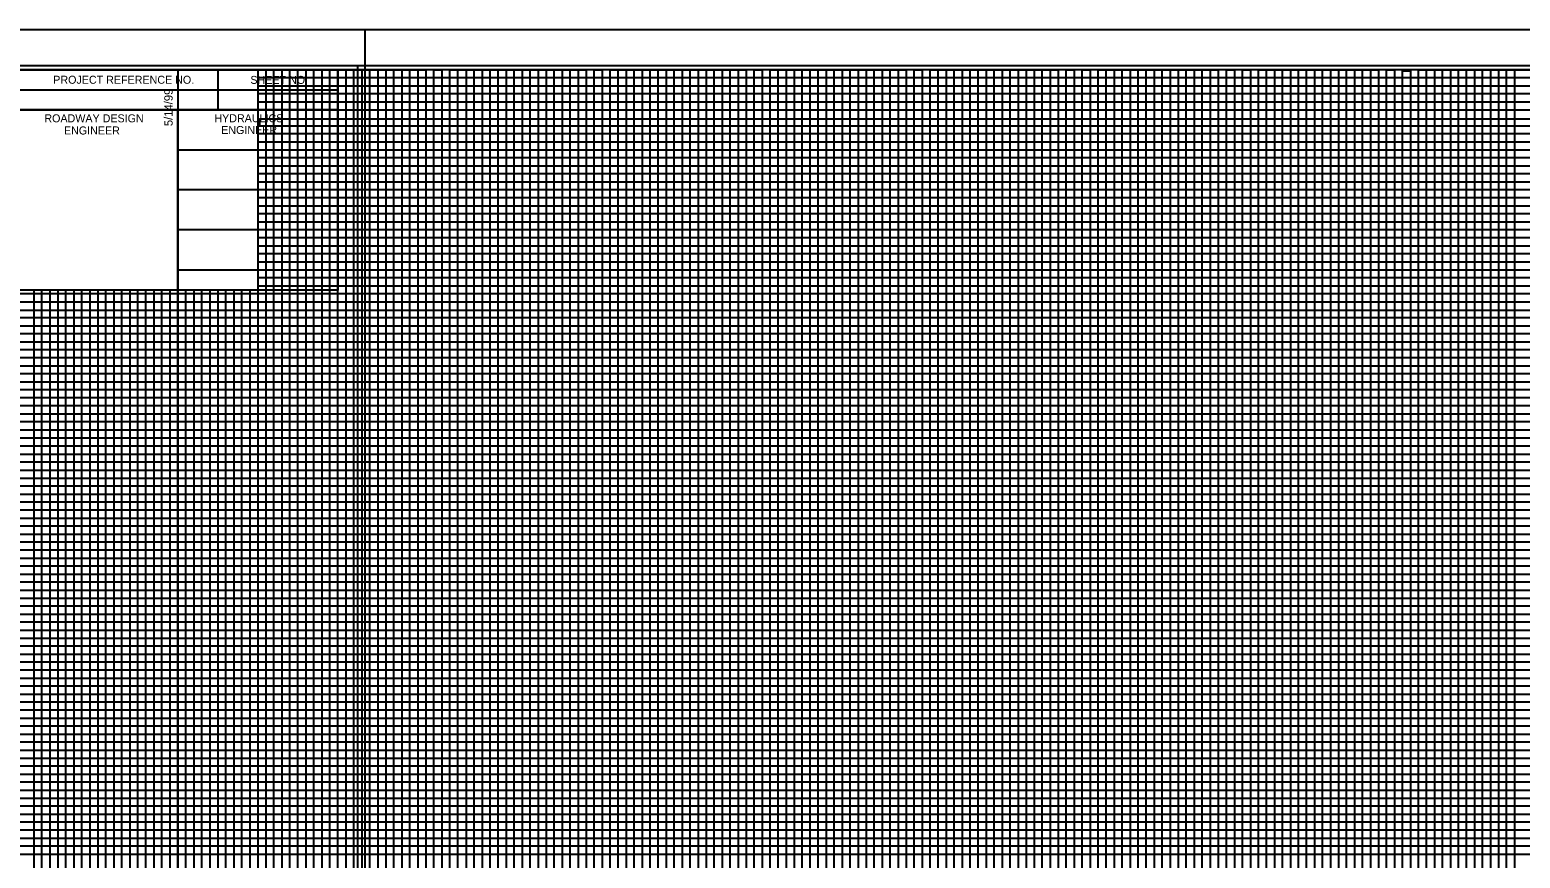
# Model space of a CAD drawing. Extents: x 2345490 to 2436403, y 465165 to 573888.
# Drawn here: x 2412153 to 2413084, y 528305 to 528822 of the extents above; entities that cross this region are included whole.
import ezdxf

# ---------------------------------------------------------------- set-up
doc = ezdxf.new("R2010")
doc.units = 0
for name, color, linetype in [('Old_Level_1', 7, 'Continuous'), ('Old_Level_18', 7, 'Continuous'), ('Old_Level_40', 7, 'Continuous'), ('Old_Level_41', 7, 'Continuous'), ('Old_Level_42', 7, 'Continuous'), ('Old_Level_43', 7, 'Continuous'), ('Old_Level_44', 7, 'Continuous'), ('Old_Level_50', 7, 'Continuous'), ('Old_Level_51', 7, 'Continuous'), ('Old_Level_52', 7, 'Continuous'), ('Old_Level_53', 7, 'Continuous')]:
    doc.layers.add(name, color=color, linetype=linetype)

msp = doc.modelspace()

# ---------------------------------------------------------------- linework, layer by layer
at = {"layer": 'Old_Level_1'}
msp.add_line((2412357.825, 528799.59275), (2412357.825, 528799.59275), dxfattribs=at)
at = {"layer": 'Old_Level_18'}
for points in [[(2412345.325, 528797.04275), (2410845.325, 528797.04275), (2410845.325, 527747.04275), (2412345.325, 527747.04275)], [(2413745.325, 528797.04275), (2412245.325, 528797.04275), (2412245.325, 527747.04275), (2413745.325, 527747.04275)]]:
    msp.add_lwpolyline(points, close=True, dxfattribs=at)
at = {"layer": 'Old_Level_40'}
for p, q in [((2412270.325, 528796.99275), (2412270.325, 528771.99275)), ((2412145.275, 528784.49275), (2412345.325, 528784.49275)), ((2412245.325, 528771.99275), (2412245.325, 528659.54275))]:
    msp.add_line(p, q, dxfattribs=at)
for points in [[(2412145.275, 528797.04275), (2412345.325, 528797.04275), (2412345.325, 528771.99275), (2412145.275, 528771.99275)], [(2412145.275, 528771.99275), (2412245.325, 528771.99275), (2412245.325, 528659.49275), (2412145.275, 528659.49275)], [(2412245.325, 528771.99275), (2412345.325, 528771.99275), (2412345.325, 528659.49275), (2412245.325, 528659.49275)]]:
    msp.add_lwpolyline(points, close=True, dxfattribs=at)
at = {"layer": 'Old_Level_41'}
for points in [[(2412145.325, 528797.04275), (2412171.625, 528797.04275)], [(2412245.325, 528797.04275), (2412295.325, 528797.04275), (2412295.325, 527772.04275)], [(2412320.325, 527772.04275), (2412320.325, 528797.04275), (2412370.325, 528797.04275), (2412370.325, 527772.04275)], [(2412345.325, 527772.04275), (2412345.325, 528797.04275), (2412395.325, 528797.04275), (2412395.325, 527772.04275)], [(2412420.325, 527772.04275), (2412420.325, 528797.04275), (2412470.325, 528797.04275), (2412470.325, 527772.04275)], [(2412445.325, 527772.04275), (2412445.325, 528797.04275), (2412495.325, 528797.04275), (2412495.325, 527772.04275)], [(2412520.325, 527772.04275), (2412520.325, 528797.04275), (2412570.325, 528797.04275), (2412570.325, 527772.04275)], [(2412545.325, 527772.04275), (2412545.325, 528797.04275), (2412595.325, 528797.04275), (2412595.325, 527772.04275)], [(2412620.325, 527772.04275), (2412620.325, 528797.04275), (2412670.325, 528797.04275), (2412670.325, 527772.04275)], [(2412645.325, 527772.04275), (2412645.325, 528797.04275), (2412695.325, 528797.04275), (2412695.325, 527772.04275)], [(2412720.325, 527772.04275), (2412720.325, 528797.04275), (2412770.325, 528797.04275), (2412770.325, 527772.04275)], [(2412745.325, 527772.04275), (2412745.325, 528797.04275), (2412795.325, 528797.04275), (2412795.325, 527772.04275)], [(2412820.325, 527772.04275), (2412820.325, 528797.04275), (2412870.325, 528797.04275), (2412870.325, 527772.04275)], [(2412845.325, 527772.04275), (2412845.325, 528797.04275), (2412895.325, 528797.04275), (2412895.325, 527772.04275)], [(2412920.325, 527772.04275), (2412920.325, 528797.04275), (2412970.325, 528797.04275), (2412970.325, 527772.04275)], [(2412945.325, 527772.04275), (2412945.325, 528797.04275), (2412995.325, 528797.04275), (2412995.325, 527772.04275)], [(2413020.325, 527772.04275), (2413020.325, 528797.04275), (2413070.325, 528797.04275), (2413070.325, 527772.04275)], [(2413045.325, 527772.04275), (2413045.325, 528797.04275), (2413095.325, 528797.04275)], [(2412245.325, 528747.04275), (2413545.275, 528747.04275)], [(2412145.275, 528697.04275), (2410845.325, 528697.04275), (2410845.325, 528646.99275), (2412345.325, 528646.99275)], [(2413545.275, 528697.04275), (2412245.325, 528697.04275), (2412245.325, 528646.99275), (2413745.325, 528646.99275)], [(2412345.325, 528622.04275), (2410845.325, 528622.04275), (2410845.325, 528672.04275), (2412145.275, 528672.04275)], [(2413745.325, 528622.04275), (2412245.325, 528622.04275), (2412245.325, 528672.04275), (2413545.275, 528672.04275)], [(2412170.325, 528659.49275), (2412170.325, 527772.04275), (2412220.325, 527772.04275), (2412220.325, 528659.49275)], [(2412270.325, 528659.49275), (2412270.325, 527772.04275)], [(2412345.325, 528597.04275), (2410845.325, 528597.04275), (2410845.325, 528547.04275), (2412345.325, 528547.04275)], [(2413745.325, 528597.04275), (2412245.325, 528597.04275), (2412245.325, 528547.04275), (2413745.325, 528547.04275)], [(2412345.325, 528522.04275), (2410845.325, 528522.04275), (2410845.325, 528572.04275), (2412345.325, 528572.04275)], [(2413745.325, 528522.04275), (2412245.325, 528522.04275), (2412245.325, 528572.04275), (2413745.325, 528572.04275)], [(2412345.325, 528497.04275), (2410845.325, 528497.04275), (2410845.325, 528447.04275), (2412345.325, 528447.04275)], [(2413745.325, 528497.04275), (2412245.325, 528497.04275), (2412245.325, 528447.04275), (2413745.325, 528447.04275)], [(2412345.325, 528397.04275), (2410845.325, 528397.04275), (2410845.325, 528347.04275), (2412345.325, 528347.04275)], [(2413745.325, 528397.04275), (2412245.325, 528397.04275), (2412245.325, 528347.04275), (2413745.325, 528347.04275)]]:
    msp.add_lwpolyline(points, dxfattribs=at)
at = {"layer": 'Old_Level_42'}
for points in [[(2413545.275, 528722.04275), (2412245.425, 528722.04275), (2412245.425, 528771.99275), (2413545.275, 528771.99275)], [(2412195.325, 528659.49275), (2412195.325, 527772.04275), (2412245.325, 527772.04275), (2412245.325, 528659.49275)], [(2412295.325, 528659.49275), (2412295.325, 527772.04275), (2412345.325, 527772.04275)], [(2412345.325, 528422.04275), (2410845.325, 528422.04275), (2410845.325, 528472.04275), (2412345.325, 528472.04275)], [(2413745.325, 528422.04275), (2412245.325, 528422.04275), (2412245.325, 528472.04275), (2413745.325, 528472.04275)], [(2412345.325, 528322.04275), (2410845.325, 528322.04275), (2410845.325, 528372.04275), (2412345.325, 528372.04275)], [(2413745.325, 528322.04275), (2412245.325, 528322.04275), (2412245.325, 528372.04275), (2413745.325, 528372.04275)]]:
    msp.add_lwpolyline(points, dxfattribs=at)
at = {"layer": 'Old_Level_43'}
for p, q in [((2412295.325, 528617.04275), (2410895.325, 528617.04275)), ((2410895.325, 528612.04275), (2412295.325, 528612.04275)), ((2413695.325, 528617.04275), (2412295.325, 528617.04275)), ((2412295.325, 528617.04275), (2412295.325, 528612.04275)), ((2412295.325, 528612.04275), (2413695.325, 528612.04275)), ((2412295.325, 528592.04275), (2410895.325, 528592.04275)), ((2413695.325, 528592.04275), (2412295.325, 528592.04275))]:
    msp.add_line(p, q, dxfattribs=at)
for points in [[(2412300.325, 528797.04275), (2412305.325, 528797.04275), (2412310.325, 528797.04275), (2412315.325, 528797.04275), (2412325.325, 528797.04275), (2412292.275, 528797.04275), (2412297.275, 528797.04275), (2412255.325, 528797.04275), (2412260.325, 528797.04275), (2412265.325, 528797.04275), (2412275.325, 528797.04275), (2412280.325, 528797.04275), (2412285.325, 528797.04275), (2412290.325, 528797.04275), (2412300.325, 528797.04275), (2412300.325, 527772.04275)], [(2412305.325, 527772.04275), (2412305.325, 528797.04275), (2412310.325, 528797.04275), (2412310.325, 527772.04275)], [(2412315.325, 527772.04275), (2412315.325, 528797.04275), (2412325.325, 528797.04275), (2412325.325, 527772.04275)], [(2412330.325, 527772.04275), (2412330.325, 528797.04275), (2412335.325, 528797.04275), (2412335.325, 527772.04275)], [(2412340.325, 527772.04275), (2412340.325, 528797.04275), (2412350.325, 528797.04275), (2412350.325, 527772.04275)], [(2412355.325, 527772.04275), (2412355.325, 528797.04275), (2412360.325, 528797.04275), (2412360.325, 527772.04275)], [(2412365.325, 527772.04275), (2412365.325, 528797.04275), (2412375.325, 528797.04275), (2412375.325, 527772.04275)], [(2412380.325, 527772.04275), (2412380.325, 528797.04275), (2412385.325, 528797.04275), (2412385.325, 527772.04275)], [(2412390.325, 527772.04275), (2412390.325, 528797.04275), (2412400.325, 528797.04275), (2412400.325, 527772.04275)], [(2412405.325, 527772.04275), (2412405.325, 528797.04275), (2412410.325, 528797.04275), (2412410.325, 527772.04275)], [(2412415.325, 527772.04275), (2412415.325, 528797.04275), (2412425.325, 528797.04275), (2412425.325, 527772.04275)], [(2412430.325, 527772.04275), (2412430.325, 528797.04275), (2412435.325, 528797.04275), (2412435.325, 527772.04275)], [(2412440.325, 527772.04275), (2412440.325, 528797.04275), (2412450.325, 528797.04275), (2412450.325, 527772.04275)], [(2412455.325, 527772.04275), (2412455.325, 528797.04275), (2412460.325, 528797.04275), (2412460.325, 527772.04275)], [(2412465.325, 527772.04275), (2412465.325, 528797.04275), (2412475.325, 528797.04275), (2412475.325, 527772.04275)], [(2412480.325, 527772.04275), (2412480.325, 528797.04275), (2412485.325, 528797.04275), (2412485.325, 527772.04275)], [(2412490.325, 527772.04275), (2412490.325, 528797.04275), (2412500.325, 528797.04275), (2412500.325, 527772.04275)], [(2412505.325, 527772.04275), (2412505.325, 528797.04275), (2412505.325, 528797.04275), (2412510.325, 528797.04275), (2412510.325, 527772.04275)], [(2412515.325, 527772.04275), (2412515.325, 528797.04275), (2412525.325, 528797.04275), (2412525.325, 527772.04275)], [(2412530.325, 527772.04275), (2412530.325, 528797.04275), (2412535.325, 528797.04275), (2412535.325, 527772.04275)], [(2412540.325, 527772.04275), (2412540.325, 528797.04275), (2412550.325, 528797.04275), (2412550.325, 527772.04275)], [(2412555.325, 527772.04275), (2412555.325, 528797.04275), (2412560.325, 528797.04275), (2412560.325, 527772.04275)], [(2412565.325, 527772.04275), (2412565.325, 528797.04275), (2412575.325, 528797.04275), (2412575.325, 527772.04275)], [(2412580.325, 527772.04275), (2412580.325, 528797.04275), (2412585.325, 528797.04275), (2412585.325, 527772.04275)], [(2412590.325, 527772.04275), (2412590.325, 528797.04275), (2412600.325, 528797.04275), (2412600.325, 527772.04275)], [(2412605.325, 527772.04275), (2412605.325, 528797.04275), (2412610.325, 528797.04275), (2412610.325, 527772.04275)], [(2412615.325, 527772.04275), (2412615.325, 528797.04275), (2412625.325, 528797.04275), (2412625.325, 527772.04275)], [(2412630.325, 528797.04275), (2412630.325, 527772.04275), (2412635.325, 527772.04275), (2412635.325, 528797.04275)], [(2412640.325, 527772.04275), (2412640.325, 528797.04275), (2412650.325, 528797.04275), (2412650.325, 527772.04275)], [(2412655.325, 527772.04275), (2412655.325, 528797.04275), (2412660.325, 528797.04275), (2412660.325, 527772.04275)], [(2412665.325, 527772.04275), (2412665.325, 528797.04275), (2412675.325, 528797.04275), (2412675.325, 527772.04275)], [(2412680.325, 527772.04275), (2412680.325, 528797.04275), (2412685.325, 528797.04275), (2412685.325, 527772.04275)], [(2412690.325, 527772.04275), (2412690.325, 528797.04275), (2412700.325, 528797.04275), (2412700.325, 527772.04275)], [(2412705.325, 527772.04275), (2412705.325, 528797.04275), (2412710.325, 528797.04275), (2412710.325, 527772.04275)], [(2412715.325, 527772.04275), (2412715.325, 528797.04275), (2412725.325, 528797.04275), (2412725.325, 527772.04275)], [(2412730.325, 527772.04275), (2412730.325, 528797.04275), (2412735.325, 528797.04275), (2412735.325, 527772.04275)], [(2412740.325, 527772.04275), (2412740.325, 528797.04275), (2412750.325, 528797.04275), (2412750.325, 527772.04275)], [(2412755.325, 527772.04275), (2412755.325, 528797.04275), (2412760.325, 528797.04275), (2412760.325, 527772.04275)], [(2412765.325, 527772.04275), (2412765.325, 528797.04275), (2412775.325, 528797.04275), (2412775.325, 527772.04275)], [(2412780.325, 528797.04275), (2412780.325, 527772.04275), (2412785.325, 527772.04275), (2412785.325, 528797.04275), (2412790.325, 528797.04275), (2412790.325, 527772.04275), (2412800.325, 527772.04275), (2412800.325, 528797.04275), (2412805.325, 528797.04275), (2412805.325, 527772.04275), (2412810.325, 527772.04275), (2412810.325, 528797.04275), (2412815.325, 528797.04275), (2412815.325, 527772.04275)], [(2412825.325, 527772.04275), (2412825.325, 528797.04275), (2412830.325, 528797.04275), (2412830.325, 527772.04275)], [(2412835.325, 527772.04275), (2412835.325, 528797.04275), (2412840.325, 528797.04275), (2412840.325, 527772.04275)], [(2412850.325, 527772.04275), (2412850.325, 528797.04275), (2412855.325, 528797.04275), (2412855.325, 527772.04275)], [(2412860.325, 527772.04275), (2412860.325, 528797.04275), (2412865.325, 528797.04275), (2412865.325, 527772.04275)], [(2412875.325, 527772.04275), (2412875.325, 528797.04275), (2412880.325, 528797.04275), (2412880.325, 527772.04275)], [(2412885.325, 527772.04275), (2412885.325, 528797.04275), (2412890.325, 528797.04275), (2412890.325, 527772.04275)], [(2412900.325, 527772.04275), (2412900.325, 528797.04275), (2412905.325, 528797.04275), (2412905.325, 527772.04275)], [(2412910.325, 527772.04275), (2412910.325, 528797.04275), (2412915.325, 528797.04275), (2412915.325, 527772.04275)], [(2412925.325, 527772.04275), (2412925.325, 528797.04275), (2412930.325, 528797.04275), (2412930.325, 527772.04275)], [(2412935.325, 527772.04275), (2412935.325, 528797.04275), (2412940.325, 528797.04275), (2412940.325, 527772.04275)], [(2412950.325, 527772.04275), (2412950.325, 528797.04275), (2412955.325, 528797.04275), (2412955.325, 527772.04275)], [(2412960.325, 527772.04275), (2412960.325, 528797.04275), (2412965.325, 528797.04275), (2412965.325, 527772.04275)], [(2412975.325, 527772.04275), (2412975.325, 528797.04275), (2412980.325, 528797.04275), (2412980.325, 527772.04275)], [(2412985.325, 527772.04275), (2412985.325, 528797.04275), (2412990.325, 528797.04275), (2412990.325, 527772.04275)], [(2413000.325, 527772.04275), (2413000.325, 528797.04275), (2413005.325, 528797.04275), (2413005.325, 527772.04275)], [(2413025.325, 527772.04275), (2413025.325, 528797.04275), (2413030.325, 528797.04275), (2413030.325, 527772.04275)], [(2413035.325, 527772.04275), (2413035.325, 528797.04275), (2413040.325, 528797.04275), (2413040.325, 527772.04275)], [(2413050.325, 527772.04275), (2413050.325, 528797.04275), (2413055.325, 528797.04275), (2413055.325, 527772.04275)], [(2413060.325, 527772.04275), (2413060.325, 528797.04275), (2413065.325, 528797.04275), (2413065.325, 527772.04275)], [(2413075.325, 527772.04275), (2413075.325, 528797.04275), (2413080.325, 528797.04275), (2413080.325, 527772.04275)], [(2413545.275, 528792.04275), (2412295.325, 528792.04275), (2412295.325, 528787.04275), (2413545.275, 528787.04275)], [(2412630.325, 528796.44275), (2412630.325, 527772.04275), (2412635.325, 527772.04275), (2412635.325, 528796.44275)], [(2413010.325, 527772.04275), (2413010.325, 528796.44275), (2413015.325, 528796.44275), (2413015.325, 527772.04275)], [(2413545.275, 528782.04275), (2412295.325, 528782.04275), (2412295.325, 528777.04275), (2413545.275, 528777.04275)], [(2413545.275, 528766.29275), (2412296.325, 528766.29275), (2412296.325, 528762.04275), (2413545.275, 528762.04275)], [(2413545.275, 528757.04275), (2412295.325, 528757.04275), (2412295.325, 528752.04275), (2413545.275, 528752.04275)], [(2413545.275, 528742.04275), (2412295.325, 528742.04275), (2412295.325, 528737.04275), (2413545.275, 528737.04275)], [(2413545.275, 528732.04275), (2412295.325, 528732.04275), (2412295.325, 528727.04275), (2413545.275, 528727.04275)], [(2413545.275, 528717.04275), (2412295.325, 528717.04275), (2412295.325, 528712.04275), (2413545.275, 528712.04275)], [(2413545.275, 528707.04275), (2412295.325, 528707.04275), (2412295.325, 528702.04275), (2413545.275, 528702.04275)], [(2413545.275, 528692.04275), (2412295.325, 528692.04275), (2412295.325, 528687.04275), (2413545.275, 528687.04275)], [(2413545.275, 528682.04275), (2412295.325, 528682.04275), (2412295.325, 528677.04275), (2413545.275, 528677.04275)], [(2413545.275, 528667.04275), (2412295.325, 528667.04275), (2412295.325, 528662.04275), (2413545.275, 528662.04275)], [(2412155.325, 528659.49275), (2412155.325, 527772.04275), (2412160.325, 527772.04275), (2412160.325, 528659.49275)], [(2412165.325, 528659.49275), (2412165.325, 527772.04275), (2412175.325, 527772.04275), (2412175.325, 528659.49275)], [(2412180.325, 528659.49275), (2412180.325, 527772.04275), (2412185.325, 527772.04275), (2412185.325, 528659.49275)], [(2412190.325, 528659.49275), (2412190.325, 527772.04275), (2412200.325, 527772.04275), (2412200.325, 528659.49275)], [(2412205.325, 528659.49275), (2412205.325, 527772.04275), (2412210.325, 527772.04275), (2412210.325, 528659.49275)], [(2412215.325, 528659.49275), (2412215.325, 527772.04275), (2412225.325, 527772.04275), (2412225.325, 528659.49275)], [(2412230.325, 528659.49275), (2412230.325, 527772.04275)], [(2412230.325, 527772.04275), (2412235.325, 527772.04275), (2412235.325, 528659.49275)], [(2412240.325, 528659.49275), (2412240.325, 527772.04275), (2412250.325, 527772.04275), (2412250.325, 528659.49275)], [(2412255.325, 528659.49275), (2412255.325, 527772.04275), (2412260.325, 527772.04275), (2412260.325, 528659.49275)], [(2412265.325, 528659.49275), (2412265.325, 527772.04275), (2412275.325, 527772.04275), (2412275.325, 528659.49275)], [(2412280.325, 528659.49275), (2412280.325, 527772.04275), (2412285.325, 527772.04275), (2412285.325, 528659.49275)], [(2412290.325, 528659.49275), (2412290.325, 527772.04275), (2412300.325, 527772.04275)], [(2412295.325, 528657.04275), (2410895.325, 528657.04275), (2410895.325, 528657.04275), (2410895.325, 528637.04275), (2412295.325, 528637.04275)], [(2410895.325, 528652.04275), (2412295.325, 528652.04275)], [(2413695.325, 528657.04275), (2412295.325, 528657.04275), (2412295.325, 528657.04275), (2412295.325, 528637.04275), (2413695.325, 528637.04275)], [(2412295.325, 528652.04275), (2413695.325, 528652.04275)], [(2412295.325, 528642.04275), (2410895.325, 528642.04275)], [(2413695.325, 528642.04275), (2412295.325, 528642.04275)], [(2412295.325, 528632.04275), (2410895.325, 528632.04275), (2410895.325, 528627.04275), (2412295.325, 528627.04275)], [(2413695.325, 528632.04275), (2412295.325, 528632.04275), (2412295.325, 528627.04275), (2413695.325, 528627.04275)], [(2412295.325, 528607.04275), (2410895.325, 528607.04275), (2410895.325, 528602.04275), (2412295.325, 528602.04275)], [(2413695.325, 528607.04275), (2412295.325, 528607.04275), (2412295.325, 528602.04275), (2413695.325, 528602.04275)], [(2412295.325, 528587.04275), (2410895.325, 528587.04275), (2410895.325, 528582.04275), (2412295.325, 528582.04275)], [(2413695.325, 528587.04275), (2412295.325, 528587.04275), (2412295.325, 528582.04275), (2413695.325, 528582.04275)], [(2412295.325, 528577.04275), (2410895.325, 528577.04275)], [(2413695.325, 528577.04275), (2412295.325, 528577.04275)], [(2410895.325, 528567.04275), (2412295.325, 528567.04275)], [(2412295.325, 528567.04275), (2413695.325, 528567.04275)], [(2412295.325, 528562.04275), (2410895.325, 528562.04275), (2410895.325, 528557.04275), (2412295.325, 528557.04275)], [(2413695.325, 528562.04275), (2412295.325, 528562.04275), (2412295.325, 528557.04275), (2413695.325, 528557.04275)], [(2412295.325, 528552.04275), (2410895.325, 528552.04275), (2410895.325, 528542.04275), (2412295.325, 528542.04275)], [(2413695.325, 528552.04275), (2412295.325, 528552.04275), (2412295.325, 528542.04275), (2413695.325, 528542.04275)], [(2412295.325, 528537.04275), (2410895.325, 528537.04275), (2410895.325, 528532.04275), (2412295.325, 528532.04275)], [(2413695.325, 528537.04275), (2412295.325, 528537.04275), (2412295.325, 528532.04275), (2413695.325, 528532.04275)], [(2412295.325, 528527.04275), (2410895.325, 528527.04275), (2410895.325, 528517.04275), (2412295.325, 528517.04275)], [(2413695.325, 528527.04275), (2412295.325, 528527.04275), (2412295.325, 528517.04275), (2413695.325, 528517.04275)], [(2412295.325, 528512.04275), (2410895.325, 528512.04275), (2410895.325, 528507.04275), (2412295.325, 528507.04275)], [(2413695.325, 528512.04275), (2412295.325, 528512.04275), (2412295.325, 528507.04275), (2413695.325, 528507.04275)], [(2412295.325, 528502.04275), (2410895.325, 528502.04275), (2410895.325, 528492.04275), (2412295.325, 528492.04275)], [(2413695.325, 528502.04275), (2412295.325, 528502.04275), (2412295.325, 528492.04275), (2413695.325, 528492.04275)], [(2412295.325, 528487.04275), (2410895.325, 528487.04275), (2410895.325, 528482.04275), (2412295.325, 528482.04275)], [(2413695.325, 528487.04275), (2412295.325, 528487.04275), (2412295.325, 528482.04275), (2413695.325, 528482.04275)], [(2412295.325, 528477.04275), (2410895.325, 528477.04275), (2410895.325, 528467.04275), (2412295.325, 528467.04275)], [(2413695.325, 528477.04275), (2412295.325, 528477.04275), (2412295.325, 528467.04275), (2413695.325, 528467.04275)], [(2412295.325, 528462.04275), (2410895.325, 528462.04275), (2410895.325, 528457.04275), (2412295.325, 528457.04275)], [(2413695.325, 528462.04275), (2412295.325, 528462.04275), (2412295.325, 528457.04275), (2413695.325, 528457.04275)], [(2412295.325, 528452.04275), (2410895.325, 528452.04275), (2410895.325, 528442.04275), (2412295.325, 528442.04275)], [(2413695.325, 528452.04275), (2412295.325, 528452.04275), (2412295.325, 528442.04275), (2413695.325, 528442.04275)], [(2412295.325, 528437.04275), (2410895.325, 528437.04275), (2410895.325, 528432.04275), (2412295.325, 528432.04275)], [(2413695.325, 528437.04275), (2412295.325, 528437.04275), (2412295.325, 528432.04275), (2413695.325, 528432.04275)], [(2412295.325, 528427.04275), (2410895.325, 528427.04275), (2410895.325, 528417.04275), (2412295.325, 528417.04275)], [(2413695.325, 528427.04275), (2412295.325, 528427.04275), (2412295.325, 528417.04275), (2413695.325, 528417.04275)], [(2412295.325, 528412.04275), (2410895.325, 528412.04275), (2410895.325, 528407.04275), (2412295.325, 528407.04275)], [(2413695.325, 528412.04275), (2412295.325, 528412.04275), (2412295.325, 528407.04275), (2413695.325, 528407.04275)], [(2412295.325, 528402.04275), (2410895.325, 528402.04275), (2410895.325, 528392.04275), (2412295.325, 528392.04275)], [(2413695.325, 528402.04275), (2412295.325, 528402.04275), (2412295.325, 528392.04275), (2413695.325, 528392.04275)], [(2412295.325, 528387.04275), (2410895.325, 528387.04275), (2410895.325, 528382.04275), (2412295.325, 528382.04275)], [(2413695.325, 528387.04275), (2412295.325, 528387.04275), (2412295.325, 528382.04275), (2413695.325, 528382.04275)], [(2412295.325, 528377.04275), (2410895.325, 528377.04275), (2410895.325, 528367.04275), (2412295.325, 528367.04275)], [(2413695.325, 528377.04275), (2412295.325, 528377.04275), (2412295.325, 528367.04275), (2413695.325, 528367.04275)], [(2412295.325, 528362.04275), (2410895.325, 528362.04275), (2410895.325, 528357.04275), (2412295.325, 528357.04275)], [(2413695.325, 528362.04275), (2412295.325, 528362.04275), (2412295.325, 528357.04275), (2413695.325, 528357.04275)], [(2412295.325, 528352.04275), (2410895.325, 528352.04275), (2410895.325, 528342.04275), (2412295.325, 528342.04275)], [(2413695.325, 528352.04275), (2412295.325, 528352.04275), (2412295.325, 528342.04275), (2413695.325, 528342.04275)], [(2412295.325, 528337.04275), (2410895.325, 528337.04275), (2410895.325, 528332.04275), (2412295.325, 528332.04275)], [(2413695.325, 528337.04275), (2412295.325, 528337.04275), (2412295.325, 528332.04275), (2413695.325, 528332.04275)], [(2412295.325, 528327.04275), (2410895.325, 528327.04275), (2410895.325, 528317.04275), (2412295.325, 528317.04275)], [(2413695.325, 528327.04275), (2412295.325, 528327.04275), (2412295.325, 528317.04275), (2413695.325, 528317.04275)], [(2412295.325, 528312.04275), (2410895.325, 528312.04275), (2410895.325, 528307.04275), (2412295.325, 528307.04275)], [(2413695.325, 528312.04275), (2412295.325, 528312.04275), (2412295.325, 528307.04275), (2413695.325, 528307.04275)]]:
    msp.add_lwpolyline(points, dxfattribs=at)
at = {"layer": 'Old_Level_50'}
msp.add_line((2412362.325, 528822.04275), (2412362.325, 528822.04275), dxfattribs=at)
for points in [[(2412357.825, 528799.59275), (2410691.325, 528799.59275), (2410691.325, 527744.49275), (2412357.825, 527744.49275)], [(2413757.825, 528799.59275), (2412091.325, 528799.59275), (2412091.325, 527744.49275), (2413757.825, 527744.49275)]]:
    msp.add_lwpolyline(points, close=True, dxfattribs=at)
at = {"layer": 'Old_Level_51'}
for points in [[(2412362.325, 528822.04275), (2410678.325, 528822.04275), (2410678.325, 527722.04275), (2412362.325, 527722.04275)], [(2413762.325, 528822.04275), (2412078.325, 528822.04275), (2412078.325, 527722.04275), (2413762.325, 527722.04275)]]:
    msp.add_lwpolyline(points, close=True, dxfattribs=at)
at = {"layer": 'Old_Level_52'}
msp.add_line((2412357.825, 528799.59275), (2412357.825, 528799.59275), dxfattribs=at)
at = {"layer": 'Old_Level_53'}
msp.add_line((2412357.825, 528799.59275), (2412357.825, 528799.59275), dxfattribs=at)

# ---------------------------------------------------------------- texts
at = {"layer": 'Old_Level_41'}
msp.add_text('5/14/99', height=5.25, rotation=90, dxfattribs=at).set_placement((2412242.075, 528761.84275))
at = {"layer": 'Old_Level_44'}
for s, p in [('PROJECT REFERENCE NO.', (2412167.475, 528788.34275)), ('SHEET NO.', (2412290.625, 528788.24275)), ('ROADWAY DESIGN', (2412161.925, 528764.24275)), ('HYDRAULICS', (2412268.125, 528764.29275)), ('ENGINEER', (2412174.175, 528756.64275)), ('ENGINEER', (2412272.375, 528756.94275))]:
    msp.add_text(s, height=5.0001, dxfattribs=at).set_placement(p)

doc.saveas('drawing.dxf')
